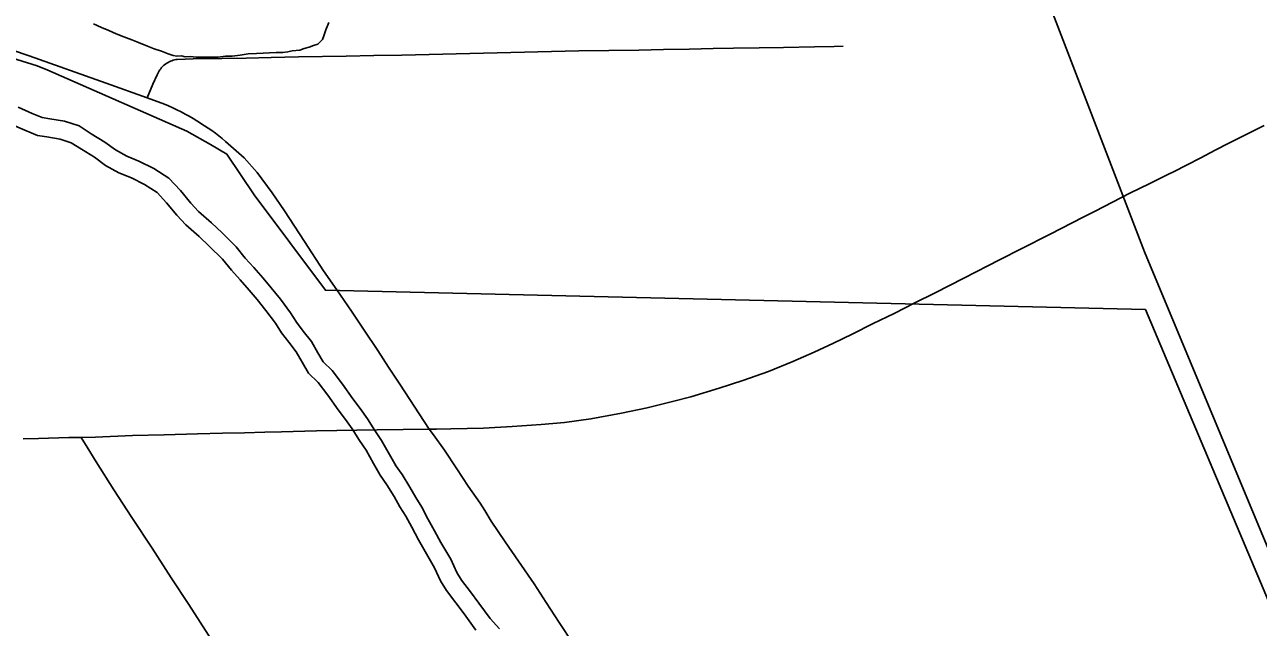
# Model space of a CAD drawing. Extents: x -59 to 82, y -3 to 49.
# Drawn here: x -11.023 to -10.386, y 31.608 to 31.919 of the extents above; entities that cross this region are included whole.
import ezdxf

# ---------------------------------------------------------------- set-up
doc = ezdxf.new("R2010")
doc.units = 0
for name, color, linetype in [('GM_X_City_Street', 7, 'Continuous'), ('GM_X_Corporation', 7, 'Continuous'), ('GM_X_County_Road', 7, 'Continuous'), ('GM_X_Minor_River', 7, 'Continuous'), ('GM_X_Rail_Line', 7, 'Continuous'), ('GM_X_State_Route', 7, 'Continuous')]:
    doc.layers.add(name, color=color, linetype=linetype)

msp = doc.modelspace()

# ---------------------------------------------------------------- linework, layer by layer
at = {"layer": 'GM_X_City_Street'}
for points in [[(-10.9599, 31.88127), (-10.95697, 31.88831), (-10.95468, 31.89319), (-10.95439, 31.89385), (-10.95407, 31.89449), (-10.95372, 31.89511), (-10.95332, 31.89572), (-10.9529, 31.89629), (-10.95244, 31.89684), (-10.95196, 31.89737), (-10.95144, 31.89787), (-10.95089, 31.89833), (-10.95033, 31.89877), (-10.94973, 31.89917), (-10.94912, 31.89954), (-10.94848, 31.89987), (-10.94783, 31.90017), (-10.94717, 31.90043), (-10.94648, 31.90065), (-10.94579, 31.90083), (-10.94509, 31.90097), (-10.94438, 31.90108), (-10.93611, 31.90133), (-10.9214, 31.90159), (-10.90873, 31.90176), (-10.89595, 31.90207), (-10.88181, 31.90235), (-10.85719, 31.90279), (-10.8429, 31.90307), (-10.82847, 31.90336), (-10.73699, 31.90544), (-10.70608, 31.90592), (-10.69335, 31.90622), (-10.68006, 31.90646), (-10.66763, 31.90671), (-10.65723, 31.90686), (-10.64386, 31.90705), (-10.6313, 31.9073), (-10.6154, 31.90758), (-10.60519, 31.90779), (-10.60059, 31.90788)], [(-10.9266, 31.60138), (-10.93845, 31.61962), (-10.94745, 31.63344), (-10.95735, 31.64863), (-10.96786, 31.66455), (-10.9771, 31.67873), (-10.98616, 31.6932), (-10.9909, 31.70089), (-10.99401, 31.70592)]]:
    msp.add_lwpolyline(points, dxfattribs=at)
at = {"layer": 'GM_X_Corporation'}
for points in [[(-11.07381, 31.91545), (-11.01662, 31.8978), (-11.01117, 31.89556), (-10.93932, 31.86397), (-10.92722, 31.85712), (-10.91874, 31.85217), (-10.90459, 31.83111), (-10.86785, 31.78186), (-10.44457, 31.772), (-10.36708, 31.58826), (-10.39708, 31.57277), (-10.36694, 31.5145)], [(-10.36694, 31.5145), (-10.39708, 31.57277), (-10.36708, 31.58826), (-10.44457, 31.772), (-10.86785, 31.78186), (-10.90459, 31.83111), (-10.91874, 31.85217), (-10.92722, 31.85712), (-10.93932, 31.86397), (-11.01117, 31.89556), (-11.01662, 31.8978), (-11.07381, 31.91545)]]:
    msp.add_lwpolyline(points, dxfattribs=at)
at = {"layer": 'GM_X_County_Road'}
for points in [[(-10.86879, 31.79193), (-10.87864, 31.80701), (-10.88898, 31.82283), (-10.89535, 31.8322), (-10.9031, 31.84263), (-10.90987, 31.85022), (-10.91939, 31.85875), (-10.92113, 31.8602), (-10.9229, 31.8616), (-10.92469, 31.86297), (-10.92652, 31.86429), (-10.92838, 31.86558), (-10.93026, 31.86683), (-10.93417, 31.86931), (-10.93619, 31.87054), (-10.93824, 31.87174), (-10.94031, 31.87289), (-10.94241, 31.87401), (-10.94453, 31.87508), (-10.94666, 31.87611), (-10.94882, 31.8771), (-10.95099, 31.87804), (-10.9599, 31.88127), (-10.98097, 31.88881), (-11.02083, 31.90285), (-11.02934, 31.90592)], [(-10.74008, 31.59968), (-10.74714, 31.61039), (-10.75393, 31.62065), (-10.76013, 31.63023), (-10.76826, 31.64203), (-10.77498, 31.65196), (-10.78221, 31.6626), (-10.78562, 31.66808), (-10.78803, 31.67194), (-10.79409, 31.6807), (-10.80005, 31.68966), (-10.80635, 31.69938), (-10.81199, 31.70725), (-10.81438, 31.71022), (-10.82936, 31.73339), (-10.83522, 31.74209), (-10.84076, 31.75084), (-10.84785, 31.76124), (-10.85446, 31.77109), (-10.86191, 31.7821), (-10.86879, 31.79193)]]:
    msp.add_lwpolyline(points, dxfattribs=at)
at = {"layer": 'GM_X_Minor_River'}
for points in [[(-10.98764, 31.9194), (-10.98344, 31.91755), (-10.97962, 31.91608), (-10.9758, 31.91423), (-10.97199, 31.91275), (-10.96779, 31.91128), (-10.96435, 31.9098), (-10.95977, 31.90796), (-10.95633, 31.90648), (-10.95252, 31.90539), (-10.94908, 31.90391), (-10.94642, 31.90318), (-10.94451, 31.90282), (-10.94223, 31.90285), (-10.94033, 31.90249), (-10.93767, 31.90252), (-10.93463, 31.90218), (-10.93159, 31.90222), (-10.92818, 31.90226), (-10.92324, 31.90232), (-10.91945, 31.90275), (-10.91604, 31.90279), (-10.91187, 31.90322), (-10.9077, 31.90403), (-10.90352, 31.90408), (-10.89328, 31.90458), (-10.88986, 31.90462), (-10.88721, 31.90503), (-10.88494, 31.90544), (-10.88115, 31.90587), (-10.87888, 31.90666), (-10.87623, 31.90745), (-10.87397, 31.90823), (-10.8717, 31.90902), (-10.86945, 31.91133), (-10.86872, 31.91324), (-10.86762, 31.91629), (-10.86616, 31.92011)], [(-11.02645, 31.87642), (-11.01928, 31.8732), (-11.01403, 31.87105), (-11.01016, 31.87046), (-11.00255, 31.86921), (-10.99503, 31.86671), (-10.9888, 31.86272), (-10.98173, 31.85841), (-10.97619, 31.85436), (-10.97037, 31.85113), (-10.96412, 31.84857), (-10.95651, 31.84478), (-10.94862, 31.83969), (-10.94269, 31.83331), (-10.93736, 31.82686), (-10.9333, 31.82247), (-10.92675, 31.81665), (-10.92123, 31.81153), (-10.9139, 31.80422), (-10.90922, 31.79838), (-10.90477, 31.79357), (-10.90008, 31.78811), (-10.8958, 31.78306), (-10.89109, 31.77719), (-10.8858, 31.77028), (-10.88276, 31.76536), (-10.87927, 31.76082), (-10.87507, 31.75538), (-10.87176, 31.7496), (-10.86899, 31.74499), (-10.86443, 31.74044), (-10.85899, 31.73334), (-10.85367, 31.72577), (-10.84986, 31.72082), (-10.84618, 31.71551), (-10.84238, 31.70944), (-10.83882, 31.70431), (-10.8348, 31.6971), (-10.83139, 31.69105)], [(-11.0306, 31.86789), (-11.02302, 31.86449), (-11.01657, 31.86185), (-11.01165, 31.8611), (-11.00483, 31.85998), (-10.99914, 31.85809), (-10.99383, 31.85469), (-10.987, 31.85052), (-10.98131, 31.84636), (-10.97448, 31.84258), (-10.96803, 31.83994), (-10.96121, 31.83653), (-10.95476, 31.83237), (-10.94982, 31.82706), (-10.9445, 31.82062), (-10.93994, 31.81569), (-10.93311, 31.80963), (-10.9278, 31.8047), (-10.92096, 31.79788), (-10.9164, 31.7922), (-10.91185, 31.78727), (-10.90729, 31.78196), (-10.90311, 31.77703), (-10.89855, 31.77135), (-10.89361, 31.7649), (-10.89057, 31.75997), (-10.88677, 31.75504), (-10.88297, 31.75011), (-10.87993, 31.7448), (-10.87651, 31.73911), (-10.87157, 31.73418), (-10.86663, 31.72774), (-10.86131, 31.72015), (-10.85751, 31.71522), (-10.85409, 31.71029), (-10.85029, 31.70422), (-10.84687, 31.69929), (-10.84306, 31.69246), (-10.83964, 31.68639)], [(-10.83186, 31.6918), (-10.82831, 31.68668), (-10.82429, 31.68027), (-10.82123, 31.67492), (-10.81812, 31.66988), (-10.81493, 31.66392), (-10.81156, 31.65756), (-10.80824, 31.65168), (-10.80307, 31.64295), (-10.80006, 31.6362), (-10.7976, 31.63222), (-10.7929, 31.62608), (-10.78865, 31.62029), (-10.78289, 31.61239), (-10.77793, 31.60706)], [(-10.83964, 31.68639), (-10.83622, 31.68146), (-10.83242, 31.67539), (-10.82938, 31.67008), (-10.82634, 31.66515), (-10.82329, 31.65946), (-10.81987, 31.65301), (-10.81644, 31.64694), (-10.8115, 31.6386), (-10.80846, 31.63177), (-10.80541, 31.62683), (-10.80047, 31.62039), (-10.79629, 31.6147), (-10.79021, 31.60636)]]:
    msp.add_lwpolyline(points, dxfattribs=at)
at = {"layer": 'GM_X_Rail_Line'}
msp.add_lwpolyline([(-8.27858, 29.62423), (-8.39921, 29.78822), (-8.49181, 29.89997), (-8.5854, 29.98673), (-8.9921, 30.31414), (-9.91034, 31.0469), (-10.04459, 31.15718), (-10.14224, 31.24039), (-10.21329, 31.32567), (-10.2646, 31.40667), (-10.32683, 31.51793), (-10.44492, 31.80172), (-10.67717, 32.40557), (-10.96707, 33.08851), (-11.01696, 33.18051), (-11.06152, 33.22784), (-11.06577, 33.23234)], dxfattribs=at)
at = {"layer": 'GM_X_State_Route'}
for points in [[(-10.51951, 31.79772), (-10.50867, 31.8033), (-10.49373, 31.81082), (-10.47662, 31.81957), (-10.47045, 31.82277), (-10.45252, 31.83195), (-10.44217, 31.83703), (-10.43288, 31.84167), (-10.42973, 31.84327), (-10.42325, 31.84649), (-10.41596, 31.85027), (-10.40845, 31.85416), (-10.40145, 31.85781), (-10.39466, 31.86125), (-10.38693, 31.86514), (-10.38317, 31.86695)], [(-10.81438, 31.71022), (-10.8105, 31.71016), (-10.80304, 31.71028), (-10.78618, 31.71071), (-10.7715, 31.71146), (-10.75654, 31.71248), (-10.74436, 31.7136), (-10.73079, 31.71546), (-10.71508, 31.71843), (-10.70169, 31.72122), (-10.68868, 31.72438), (-10.67913, 31.72685), (-10.66462, 31.73123), (-10.65229, 31.73522), (-10.63914, 31.73999), (-10.6265, 31.74501), (-10.61552, 31.74985), (-10.60556, 31.7545), (-10.59592, 31.75922), (-10.58514, 31.76473), (-10.57431, 31.76995), (-10.56356, 31.77541), (-10.55348, 31.78034), (-10.53828, 31.78814), (-10.51951, 31.79772)], [(-11.02394, 31.70517), (-11.01593, 31.70528), (-11.00029, 31.70578), (-10.99401, 31.70592), (-10.98651, 31.70608), (-10.9675, 31.70679), (-10.95114, 31.70718), (-10.93388, 31.70769), (-10.92101, 31.70807), (-10.90962, 31.7083), (-10.89921, 31.70856), (-10.89049, 31.70885), (-10.87243, 31.70922), (-10.84121, 31.70976), (-10.81438, 31.71022)]]:
    msp.add_lwpolyline(points, dxfattribs=at)

doc.saveas('drawing.dxf')
